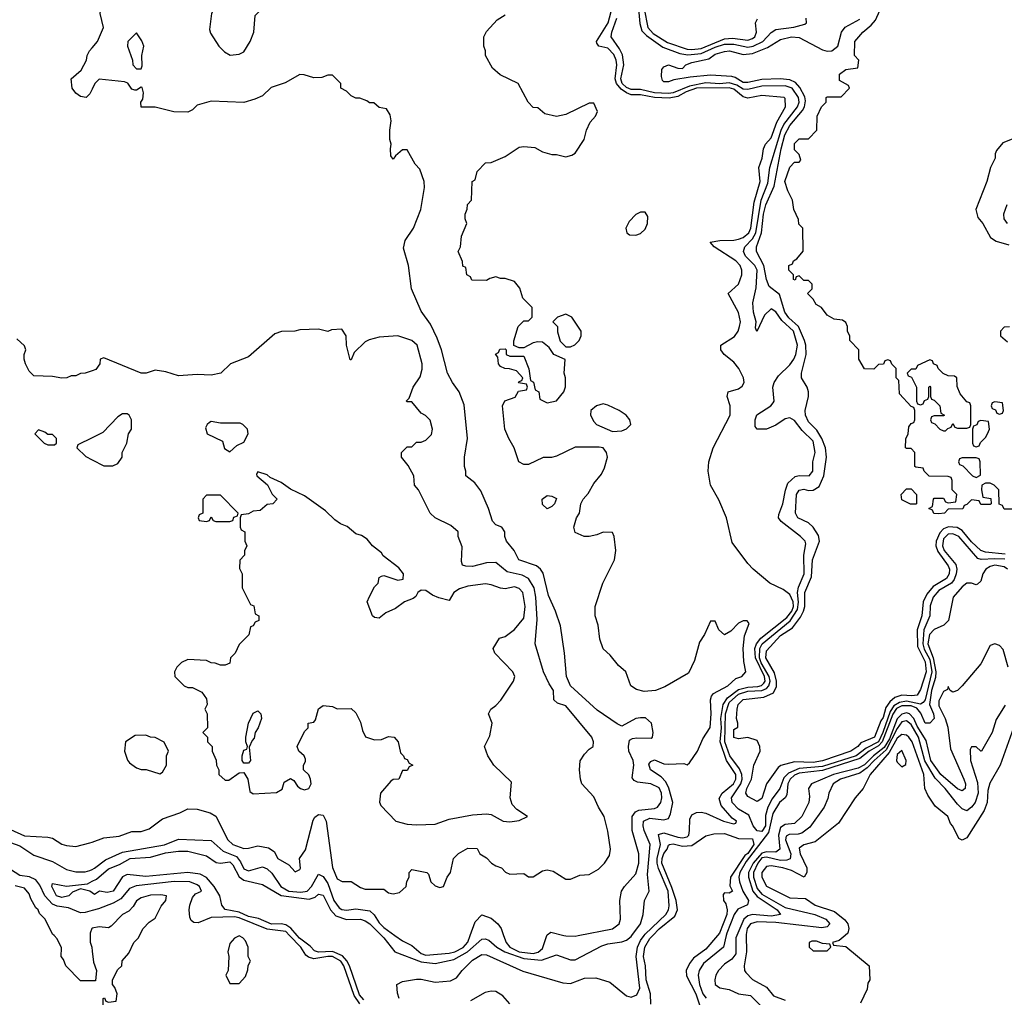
# Model space of a CAD drawing. Header units: inches. Extents: x 2380249 to 2585472, y 382747 to 546448.
# Tile 486 of 626: x 2529689 to 2533910, y 449735 to 453924. Entities that reach past the tile are written whole.
import ezdxf

# ---------------------------------------------------------------- set-up
doc = ezdxf.new("R2010")
doc.units = ezdxf.units.IN
doc.header["$MEASUREMENT"] = 0
for name, color, linetype in [('C5424', 7, 'Continuous'), ('C5425', 7, 'Continuous'), ('C5434', 7, 'Continuous'), ('C5435', 7, 'Continuous')]:
    doc.layers.add(name, color=color, linetype=linetype)

msp = doc.modelspace()

# ---------------------------------------------------------------- linework, layer by layer
at = {"layer": 'C5424', "color": 4, "elevation": 32}
for points in [[(2530000, 449806), (2529950, 449806), (2529886, 449870), (2529876.4, 449896.4), (2529866, 449910), (2529867.3, 449947.3), (2529850, 449986), (2529836, 450000)], [(2529991, 450000), (2529991.1, 449971.1), (2529998, 449950), (2530000, 449932.6)]]:
    msp.add_lwpolyline(points, dxfattribs=at)
at = {"layer": 'C5425', "color": 4}
for points, elevation in [([(2530000, 453627), (2529990, 453606), (2529974, 453590), (2529950, 453595.3), (2529930, 453608.7), (2529914, 453630), (2529908.7, 453670), (2529952, 453708), (2529975.3, 453750), (2529978, 453770), (2529988, 453790), (2530000, 453804.1)], 28), ([(2530000, 452419.3), (2529970, 452408.7), (2529950, 452408), (2529930, 452398), (2529910, 452398), (2529891.1, 452388.9), (2529870, 452388), (2529830, 452395.3), (2529750, 452398), (2529730, 452418), (2529714, 452450), (2529708, 452470), (2529708, 452490), (2529715.3, 452510), (2529710, 452526), (2529676.4, 452556.4)], 32), ([(2530000, 452132.3), (2529938, 452102), (2529934, 452090), (2529971.6, 452051.6), (2530000, 452037.3)], 36), ([(2529650, 450453.4), (2529710, 450426.4), (2529810, 450421), (2529830, 450416), (2529870, 450391.3), (2529890, 450384.7), (2529930, 450381), (2529990, 450396), (2530000, 450399.7)], 32), ([(2529630, 450404.9), (2529690, 450383.9), (2529750, 450343.6), (2529830, 450316.5), (2529890, 450282.3), (2529930, 450272.8), (2529970, 450272.8), (2529990, 450277.8), (2530000, 450282.8)], 28), ([(2530000, 450106.7), (2529970, 450098.3), (2529950, 450097.4), (2529898.2, 450118.2), (2529850, 450125), (2529830, 450133.8), (2529795.8, 450170), (2529775.1, 450215.1), (2529757.8, 450237.8), (2529730.6, 450250.6), (2529690, 450257.3), (2529650, 450281.8)], 28), ([(2529836, 450000), (2529830, 450006), (2529798, 450070), (2529774, 450094), (2529768, 450110), (2529758, 450118), (2529736, 450156), (2529730, 450178), (2529710, 450202), (2529670, 450212.3)], 32), ([(2530000, 450182.1), (2529989.3, 450189.3), (2529950, 450199), (2529915.2, 450184.8), (2529898.8, 450170), (2529870, 450162), (2529846, 450170), (2529826.6, 450210), (2529830, 450222), (2529890, 450210.4), (2529979.3, 450220.7), (2530000, 450231.7)], 24), ([(2530000, 450030.4), (2529998, 450030), (2529991, 450010), (2529991, 450000)], 32)]:
    msp.add_lwpolyline(points, dxfattribs=dict(at, elevation=elevation))
at = {"layer": 'C5425', "color": 4, "elevation": 36}
msp.add_lwpolyline([(2529770, 452166), (2529754, 452150), (2529794, 452110), (2529810, 452102), (2529830, 452102), (2529838, 452102), (2529846, 452110), (2529846, 452130), (2529830, 452146), (2529810, 452146), (2529796.4, 452156.4)], close=True, dxfattribs=at)
at = {"layer": 'C5434', "color": 4}
for points, elevation in [([(2530000, 449614), (2530050, 449614), (2530062, 449618), (2530066, 449630), (2530066, 449670), (2530062, 449682), (2530046, 449690), (2530046, 449730), (2530052.7, 449732.7), (2530058, 449718), (2530070, 449714), (2530102, 449718), (2530106, 449750), (2530096.4, 449776.4), (2530086, 449790), (2530086, 449810), (2530110, 449854), (2530126, 449870), (2530128.4, 449891.6), (2530156.4, 449923.6), (2530178, 449970), (2530198, 449990), (2530203, 450000)], 32), ([(2531147.1, 449707.1), (2531123, 449743), (2531077.7, 449870), (2531065.3, 449890), (2531030, 449909), (2531010, 449909.8), (2530950, 449899.8), (2530926.9, 449906.9), (2530915.8, 449915.8), (2530894.7, 449950), (2530846.1, 450000)], 28), ([(2531164.5, 449724.5), (2531145.3, 449745.3), (2531102.7, 449870), (2531091.7, 449891.7), (2531072.3, 449912.3), (2531030, 449930.9), (2530970, 449928.6), (2530953.3, 449933.3), (2530934, 449954), (2530888.8, 449988.8), (2530878.9, 450000)], 24), ([(2531239.2, 450000), (2531249.2, 449990), (2531297.6, 449930), (2531410, 449886.2), (2531470, 449878.9), (2531550, 449896.1), (2531608.9, 449930), (2531670, 449984.4), (2531684.9, 449984.9), (2531699.5, 449979.5), (2531734.3, 449950), (2531769, 449930), (2531850, 449900.9), (2531925.9, 449894.1), (2531990, 449916.3), (2532050, 449894.9), (2532070, 449894.9), (2532184.9, 449955.1), (2532210, 449963.6), (2532270, 449971.8), (2532290, 449979.6), (2532310, 449995.3), (2532313.4, 450000)], 24), ([(2531297.3, 450000), (2531330, 449976.3), (2531370, 449957.1), (2531410, 449922.4), (2531430, 449915.6), (2531530, 449924.2), (2531554.5, 449930), (2531590, 449948.4), (2531610, 449970.6), (2531620.6, 450000)], 28), ([(2531315.3, 449730), (2531308, 449752), (2531306, 449790), (2531330, 449802.8), (2531390, 449811.8), (2531410, 449812.9), (2531470, 449799.5), (2531535.4, 449804.6), (2531561.4, 449818.6), (2531585.7, 449850), (2531630, 449893.4), (2531670, 449917.5), (2531690, 449917.1), (2531846.3, 449846.3), (2532016.7, 449796.7), (2532050, 449794.2), (2532110, 449816.6), (2532158.6, 449818.6), (2532219.1, 449799.1), (2532290, 449741.5), (2532310, 449735.6), (2532334.4, 449745.6), (2532346.7, 449773.3), (2532331.2, 449910), (2532337.4, 449950), (2532350, 449978.2), (2532366.4, 450000)], 16), ([(2531763.3, 450000), (2531774, 449970), (2531790.4, 449950), (2531830.6, 449930), (2531890, 449922.3), (2531912, 449928), (2531930, 449944.4), (2531949, 450000)], 28), ([(2532021.9, 450000), (2532030, 449998), (2532070, 449997.3), (2532083.7, 450000)], 28), ([(2532394, 449706), (2532393.3, 449750), (2532375, 449810), (2532371.1, 449870), (2532362.8, 449910), (2532368.9, 449950), (2532390, 449986.4), (2532402.8, 450000)], 12), ([(2532680.2, 450000), (2532630, 449940.5), (2532578.2, 449901.8), (2532560.7, 449879.3), (2532546.4, 449850), (2532547.3, 449827.3), (2532587.6, 449750), (2532602.8, 449702.8)], 12), ([(2532718, 450000), (2532706, 449950), (2532620.8, 449879.2), (2532601.8, 449850), (2532597.5, 449830), (2532603, 449790), (2532617.9, 449750), (2532631.6, 449731.6)], 16), ([(2532763.1, 450000), (2532758.8, 449990), (2532758.4, 449921.6), (2532741.6, 449898.4), (2532710, 449876.1), (2532685.3, 449850), (2532673.1, 449830), (2532669.2, 449810), (2532670.4, 449790), (2532690, 449774.6), (2532730, 449768.6), (2532770, 449750.2), (2532822.4, 449742.4), (2532874.9, 449690)], 24), ([(2532803.7, 450000), (2532804.9, 449930), (2532794.8, 449870), (2532796, 449850), (2532801.4, 449841.4), (2532830.7, 449810.7), (2532890, 449778), (2532920.7, 449740.7), (2532970, 449722)], 28), ([(2533227.3, 450000), (2533202, 449978), (2533174, 449970), (2533178, 449958), (2533230, 449952), (2533331.3, 449870), (2533334, 449810), (2533325.4, 449794.6), (2533322, 449770), (2533294, 449710)], 32), ([(2530000, 449932.6), (2530005.4, 449885.4), (2530018, 449850), (2530014, 449806), (2530000, 449806)], 32), ([(2531790, 449707.4), (2531760.4, 449740.4), (2531730, 449759.1), (2531710, 449761.3), (2531684, 449756), (2531621, 449719)], 16)]:
    msp.add_lwpolyline(points, dxfattribs=dict(at, elevation=elevation))
at = {"layer": 'C5434', "color": 4, "elevation": 32}
for points in [[(2530630, 449998), (2530610, 449988), (2530590, 449966), (2530581, 449930), (2530584.7, 449910), (2530582, 449850), (2530572, 449830), (2530590, 449794), (2530630, 449794), (2530656.4, 449823.6), (2530667.3, 449852.7), (2530668.4, 449871.6), (2530678, 449890), (2530668, 449910), (2530668, 449950), (2530656.4, 449976.4), (2530646, 449990)], [(2533084.7, 449975.3), (2533074, 449970), (2533074, 449950), (2533090, 449934), (2533150, 449934), (2533166, 449950), (2533162, 449962), (2533130, 449966), (2533105.4, 449974.6)]]:
    msp.add_lwpolyline(points, close=True, dxfattribs=at)
at = {"layer": 'C5435', "color": 4}
for points, elevation in [([(2530710, 454046), (2530690, 454046), (2530590, 453998), (2530554, 453990), (2530522, 453970), (2530511.3, 453950), (2530502, 453882), (2530506.4, 453866.4), (2530542, 453810), (2530566.4, 453786.4), (2530591.6, 453771.6), (2530630, 453776), (2530650, 453786), (2530677.2, 453830), (2530693.2, 453870), (2530698, 453942), (2530730, 453974), (2530738, 453990), (2530726, 454010), (2530722, 454042)], 28), ([(2530190, 453868), (2530152, 453830), (2530151.3, 453810), (2530172, 453750), (2530174, 453730), (2530190, 453714), (2530210, 453714), (2530214, 453726), (2530212.7, 453770), (2530221.2, 453810), (2530212.9, 453832.9)], 28), ([(2532370, 453099), (2532350, 453099), (2532330, 453089), (2532301.1, 453058.9), (2532286.8, 453030), (2532291.3, 453010), (2532302.5, 453002.5), (2532330, 453000.7), (2532350, 453007.7), (2532370, 453026), (2532380.9, 453050), (2532381.2, 453081.2)], 24), ([(2532030, 452662), (2531994, 452650), (2531974, 452630), (2531994, 452610), (2531994, 452586), (2532006.4, 452546.4), (2532030, 452522), (2532050, 452522), (2532068.9, 452531.1), (2532088, 452550), (2532095.3, 452570), (2532095.3, 452590), (2532055.3, 452650)], 24), ([(2533590, 452466), (2533538, 452442), (2533530, 452426), (2533510, 452426), (2533494, 452410), (2533498, 452398), (2533512.7, 452392.7), (2533534, 452350), (2533534, 452290), (2533538, 452278), (2533550, 452274), (2533562, 452278), (2533567.3, 452292.7), (2533582, 452298), (2533586, 452310), (2533586, 452350), (2533590, 452354), (2533594, 452350), (2533594, 452310), (2533598, 452298), (2533610, 452294), (2533634, 452270), (2533638, 452238), (2533654, 452230), (2533650, 452226), (2533610, 452226), (2533598, 452222), (2533594, 452210), (2533598, 452198), (2533612.7, 452192.7), (2533634, 452170), (2533650, 452162), (2533658, 452162), (2533667.3, 452172.7), (2533682, 452178), (2533690, 452194), (2533698, 452178), (2533710, 452174), (2533750, 452174), (2533762, 452178), (2533766, 452190), (2533766, 452270), (2533762, 452282), (2533750, 452286), (2533720.4, 452320.4), (2533707.3, 452352.7), (2533706, 452390), (2533696.4, 452396.4), (2533670, 452398), (2533647.3, 452407.3), (2533626, 452430), (2533622, 452442), (2533606, 452450), (2533602, 452462)], 4), ([(2532190, 452277.2), (2532162, 452270), (2532138, 452250), (2532136, 452230), (2532150, 452202), (2532162, 452190), (2532230, 452158.8), (2532270, 452162.8), (2532290, 452171.3), (2532308.7, 452190), (2532304, 452210), (2532289, 452230), (2532259, 452250), (2532210, 452272.7)], 24), ([(2533870, 452286), (2533858, 452282), (2533854, 452270), (2533858, 452258), (2533872.7, 452252.7), (2533878, 452238), (2533890, 452234), (2533902, 452238), (2533906, 452250), (2533902, 452282)], 4), ([(2530510, 452202), (2530502, 452198), (2530492, 452190), (2530484.7, 452175.3), (2530492, 452150), (2530558, 452118), (2530566.4, 452086.4), (2530590, 452072), (2530620.2, 452099.8), (2530650, 452114), (2530668, 452150), (2530666, 452170), (2530646, 452190), (2530634.6, 452194.6), (2530550, 452195.3)], 36), ([(2533810, 452206), (2533798, 452202), (2533792.7, 452187.3), (2533778, 452182), (2533774, 452170), (2533774, 452110), (2533778, 452098), (2533790, 452094), (2533802, 452098), (2533807.3, 452112.7), (2533830, 452134), (2533838, 452150), (2533846, 452170), (2533842, 452202)], 4), ([(2533790, 452046), (2533730, 452046), (2533718, 452042), (2533714, 452030), (2533718, 452018), (2533732.7, 452012.7), (2533774, 451970), (2533790, 451962), (2533807.3, 451972.7), (2533806, 452030), (2533802, 452042)], 4), ([(2530710, 451986), (2530703.6, 451976.4), (2530704.7, 451970), (2530751.1, 451931.1), (2530771, 451891), (2530792, 451870), (2530774, 451850), (2530750, 451846), (2530719.6, 451820.4), (2530690, 451818), (2530670, 451806), (2530638, 451802), (2530634, 451790), (2530634, 451750), (2530638, 451738), (2530654, 451730), (2530654, 451690), (2530662, 451670), (2530652.7, 451647.3), (2530652, 451630), (2530632, 451608), (2530631.6, 451571.6), (2530642, 451550), (2530642, 451490), (2530678, 451418), (2530692.7, 451412.7), (2530698, 451378), (2530714, 451370), (2530714, 451350), (2530698, 451342), (2530690, 451326), (2530678, 451322), (2530671.6, 451288.4), (2530630, 451246), (2530612, 451210), (2530592, 451190), (2530590, 451166), (2530570, 451158), (2530550, 451158), (2530527.3, 451167.3), (2530510, 451168), (2530490, 451178), (2530410, 451182), (2530382, 451170), (2530362, 451150), (2530352, 451130), (2530354, 451110), (2530394, 451070), (2530410, 451062), (2530430, 451062), (2530470, 451042), (2530490, 451014), (2530492, 450990), (2530482, 450970), (2530492, 450950), (2530494, 450890), (2530474, 450870), (2530494, 450850), (2530494, 450830), (2530514, 450810), (2530514, 450790), (2530531.6, 450751.6), (2530532, 450730), (2530542, 450710), (2530542, 450690), (2530570, 450664.7), (2530585.4, 450665.4), (2530630, 450696), (2530650, 450698), (2530667.3, 450670), (2530676, 450616), (2530690, 450606), (2530790, 450612), (2530813.6, 450626.4), (2530823.1, 450656.9), (2530850, 450672), (2530863.6, 450663.6), (2530879.8, 450639.8), (2530892, 450630), (2530910, 450624), (2530928, 450630), (2530939, 450650), (2530935.3, 450670), (2530928.4, 450688.4), (2530906, 450710), (2530906, 450730), (2530914.6, 450745.4), (2530914.6, 450754.6), (2530908, 450770), (2530886, 450790), (2530878, 450810), (2530910, 450874), (2530926, 450890), (2530926, 450910), (2530950, 450914), (2530956.4, 450923.6), (2530969.1, 450970.9), (2530990, 450984.7), (2531030, 450981), (2531050, 450971.3), (2531110, 450972), (2531130, 450954), (2531150, 450914), (2531158, 450878), (2531171.6, 450851.6), (2531210, 450838), (2531240.4, 450839.6), (2531270, 450852), (2531294, 450850), (2531312, 450830), (2531322, 450782), (2531334, 450770), (2531338, 450758), (2531350, 450754), (2531358, 450738), (2531374, 450730), (2531358, 450722), (2531350, 450706), (2531330, 450706), (2531314, 450670), (2531290, 450668), (2531279.6, 450660.4), (2531236, 450610), (2531231.1, 450571.1), (2531236.9, 450556.9), (2531302, 450490), (2531350, 450477.3), (2531390, 450474), (2531470, 450476.3), (2531530, 450498), (2531630, 450516.3), (2531690, 450521), (2531710, 450518), (2531762, 450490), (2531790, 450487.3), (2531830, 450492), (2531866, 450510), (2531819.5, 450539.5), (2531800.5, 450560.5), (2531791.8, 450590), (2531797.2, 450657.2), (2531722, 450730), (2531695.3, 450770), (2531682, 450810), (2531704.7, 450855.3), (2531714, 450910), (2531698, 450950), (2531708.7, 450970), (2531730, 450984.7), (2531751.9, 451008.1), (2531805.2, 451090), (2531812, 451110), (2531802.7, 451130), (2531726, 451210), (2531718, 451230), (2531746, 451274), (2531770, 451281), (2531810, 451310.7), (2531850, 451358.8), (2531856.4, 451410), (2531845.1, 451470), (2531830, 451487), (2531810, 451493.3), (2531770, 451485.6), (2531750, 451487.3), (2531710, 451502.7), (2531686.3, 451506.3), (2531610, 451496.2), (2531574.2, 451485.8), (2531550.4, 451469.6), (2531530, 451435.3), (2531486, 451446), (2531458, 451458), (2531430, 451478), (2531410, 451479.3), (2531396, 451470), (2531387.1, 451452.9), (2531376, 451444), (2531338, 451430), (2531299.8, 451400.2), (2531258, 451382), (2531230, 451359), (2531210, 451362), (2531202, 451370), (2531178, 451430), (2531188.4, 451451.6), (2531210, 451494), (2531226, 451510), (2531230, 451534), (2531240.4, 451539.6), (2531250, 451542), (2531310, 451522.8), (2531332.9, 451527.1), (2531334, 451550), (2531314.5, 451574.5), (2531246.8, 451626.8), (2531239.3, 451639.3), (2531202, 451670), (2531178, 451698), (2531154, 451714), (2531130, 451721.2), (2531092.7, 451752.7), (2531064.1, 451764.1), (2531040.2, 451780.2), (2530999.1, 451819.1), (2530910, 451883.7), (2530850, 451912.7), (2530810, 451941.2), (2530762, 451962), (2530750, 451974)], 36), ([(2533530, 451848), (2533508.4, 451848.4), (2533470, 451866), (2533468, 451890), (2533490, 451914), (2533510, 451914), (2533534, 451890), (2533534, 451850)], 4), ([(2530550, 451886), (2530490, 451886), (2530474, 451870), (2530474, 451810), (2530458, 451802), (2530454, 451790), (2530458, 451778), (2530490, 451774), (2530502, 451778), (2530510, 451794), (2530518, 451778), (2530530, 451774), (2530590, 451774), (2530602, 451778), (2530607.3, 451792.7), (2530622, 451798), (2530626, 451810)], 36), ([(2531950, 451828), (2531930, 451846), (2531928, 451870), (2531950, 451884.7), (2531970, 451882), (2531990, 451872), (2531982, 451850), (2531970, 451838)], 24), ([(2530650, 450738), (2530642, 450750), (2530642, 450770), (2530650, 450794), (2530662, 450798), (2530666, 450810), (2530658, 450830), (2530658, 450850), (2530669, 450910), (2530690, 450952), (2530710, 450962), (2530722, 450950), (2530724.7, 450930), (2530710.7, 450889.3), (2530698, 450870), (2530694.4, 450845.6), (2530684.7, 450835.3), (2530672.7, 450807.3), (2530678, 450750), (2530670, 450738)], 36), ([(2530230, 450858), (2530183.6, 450856.4), (2530142, 450830), (2530138, 450790), (2530150.9, 450750.9), (2530159.8, 450739.8), (2530190, 450718), (2530210, 450711.3), (2530231.1, 450711.1), (2530290, 450692), (2530300.4, 450699.6), (2530318, 450730), (2530318, 450770), (2530326, 450790), (2530308.4, 450828.4), (2530270, 450848), (2530248.9, 450848.9)], 36), ([(2533470, 450792.7), (2533450, 450775.3), (2533448, 450750), (2533450, 450742), (2533470, 450722), (2533488, 450732), (2533488.7, 450750)], 36)]:
    msp.add_lwpolyline(points, close=True, dxfattribs=dict(at, elevation=elevation))
for points, elevation in [([(2530000, 453804.1), (2530022, 453830), (2530048, 453890), (2530034, 453950), (2530037.2, 453970), (2530028, 453990), (2530000, 454003.5)], 28), ([(2532366.4, 450000), (2532370, 450004.8), (2532458.8, 450090), (2532470.7, 450110), (2532473.4, 450126.6), (2532468.2, 450190), (2532426.8, 450286.8), (2532421.4, 450310), (2532421.4, 450330), (2532436.3, 450390), (2532427.6, 450432.4), (2532450, 450440.2), (2532510, 450420.9), (2532530, 450417.5), (2532550, 450422.3), (2532556.8, 450430), (2532560.7, 450450), (2532561.5, 450498.5), (2532570, 450516.4), (2532590, 450527), (2532610, 450528.7), (2532630, 450523.7), (2532706, 450490), (2532750, 450478.8), (2532758.6, 450481.4), (2532761.2, 450490), (2532742.7, 450502.7), (2532696.8, 450556.8), (2532687.1, 450587.1), (2532701, 450610), (2532748.8, 450650), (2532758.8, 450670), (2532759, 450690), (2532719.3, 450750), (2532691.4, 450830), (2532697.1, 450890), (2532695.1, 450930), (2532704.7, 450990), (2532722.6, 451017.4), (2532770, 451053.3), (2532810, 451063.8), (2532853, 451067), (2532868.4, 451071.6), (2532878.5, 451081.5), (2532884.1, 451090), (2532881.2, 451110), (2532842.7, 451190), (2532841.1, 451230), (2532847.2, 451250), (2532865.8, 451274.2), (2532977.7, 451362.3), (2532998.8, 451390), (2533006.1, 451410), (2533004.9, 451430), (2532990, 451461.3), (2532962.2, 451482.2), (2532904.5, 451510), (2532832.7, 451570), (2532810, 451593.2), (2532743.3, 451683.3), (2532718.7, 451790), (2532685.9, 451865.9), (2532650, 451929), (2532640.5, 451990), (2532642.9, 452030), (2532661.6, 452090), (2532735.1, 452230), (2532735.1, 452270), (2532722, 452310), (2532726, 452330), (2532770, 452342.8), (2532786.3, 452353.7), (2532794.5, 452370), (2532792, 452390), (2532772, 452430), (2532750, 452456), (2532708.7, 452490), (2532694, 452510), (2532694, 452530), (2532753.6, 452566.4), (2532769.6, 452590), (2532775.4, 452610), (2532778.3, 452630), (2532770, 452669), (2532726, 452750), (2532770, 452791.3), (2532784.5, 452830), (2532785.1, 452850), (2532776.9, 452870), (2532759.6, 452890), (2532666, 452950), (2532648.7, 452970), (2532690, 452978), (2532750, 452979), (2532770, 452983.6), (2532790, 452990.2), (2532814.2, 453010), (2532823.2, 453030), (2532837.3, 453142.7), (2532863.5, 453230), (2532856.9, 453290), (2532871.3, 453330), (2532877, 453370), (2532886, 453390), (2532910, 453418), (2532934.6, 453485.4), (2532971.6, 453550), (2532970, 453586), (2532966, 453590), (2532870, 453599.6), (2532810, 453587.6), (2532790, 453593.1), (2532750, 453626), (2532730, 453632.5), (2532590, 453629.9), (2532545.6, 453614.4), (2532510, 453595.3), (2532472.5, 453587.5), (2532410, 453591.3), (2532350, 453602), (2532310, 453602), (2532290, 453609.9), (2532266.8, 453626.8), (2532247.6, 453650), (2532241.8, 453670), (2532248.4, 453730), (2532245.8, 453750), (2532235.5, 453775.5), (2532210, 453801.4), (2532171.3, 453811.3), (2532163.3, 453823.3), (2532162, 453830), (2532212.2, 453910), (2532242.8, 454030)], 16), ([(2532341.7, 453970), (2532347.5, 453907.5), (2532355.8, 453875.8), (2532376, 453856), (2532446.3, 453806.3), (2532518.5, 453778.5), (2532553.9, 453773.9), (2532610, 453779.6), (2532670, 453806.5), (2532710, 453818.9), (2532750, 453818.9), (2532810, 453805.6), (2532833, 453810), (2532874.7, 453830), (2532910, 453868.8), (2532930, 453881.5), (2533007.8, 453892.2), (2533055.1, 453904.9), (2533062, 453910), (2533061.2, 453930)], 12), ([(2532366.2, 453970), (2532381.2, 453890), (2532405.1, 453865.1), (2532466.1, 453826.1), (2532550, 453797.9), (2532570, 453795.7), (2532610, 453800.9), (2532710, 453842.5), (2532744.2, 453844.2), (2532810, 453836.9), (2532830, 453842.8), (2532840.5, 453850), (2532847.8, 453870), (2532842.9, 453910), (2532851.9, 453928.1)], 16), ([(2533950, 451826), (2533910, 451826), (2533902, 451842), (2533887.3, 451847.3), (2533886, 451910), (2533866, 451930), (2533850, 451938), (2533830, 451938), (2533814, 451930), (2533812, 451910), (2533818, 451878), (2533852.7, 451872.7), (2533854, 451850), (2533850, 451846), (2533810, 451846), (2533802, 451862), (2533770, 451866), (2533750, 451846), (2533738, 451842), (2533731.6, 451828.4), (2533670, 451826), (2533654, 451810), (2533630, 451806), (2533607.3, 451807.3), (2533602, 451822), (2533586, 451830), (2533602, 451838), (2533606, 451870), (2533610, 451874), (2533650, 451874), (2533658, 451858), (2533670, 451854), (2533702, 451858), (2533706, 451890), (2533686, 451910), (2533686, 451950), (2533682, 451962), (2533670, 451966), (2533588.4, 451968.4), (2533566, 451990), (2533562, 452002), (2533530, 452006), (2533526, 452010), (2533526, 452070), (2533510, 452086), (2533490, 452086), (2533486, 452090), (2533487.3, 452127.3), (2533498, 452150), (2533500.4, 452179.6), (2533510, 452194), (2533522, 452198), (2533526, 452210), (2533526, 452250), (2533522, 452262), (2533510, 452266), (2533460.4, 452320.4), (2533458, 452378), (2533446, 452390), (2533446, 452430), (2533427.3, 452447.3), (2533422, 452462), (2533410, 452466), (2533398, 452462), (2533392.7, 452447.3), (2533370, 452446), (2533350, 452426), (2533310, 452428), (2533286, 452470), (2533286, 452510), (2533248, 452550), (2533247.3, 452567.3), (2533238, 452590), (2533238, 452610), (2533230, 452626), (2533216.4, 452636.4), (2533180.4, 452640.4), (2533150, 452658), (2533126, 452690), (2533103.1, 452703.1), (2533090, 452726), (2533066, 452750), (2533086, 452770), (2533086, 452790), (2533070, 452806), (2533050, 452806), (2533030, 452826), (2533018, 452822), (2533012.7, 452807.3), (2533006, 452810), (2533006, 452830), (2532986, 452850), (2532986, 452870), (2533002, 452878), (2533006, 452890), (2533020.4, 452899.6), (2533047.3, 452932.7), (2533046, 453030), (2533028.4, 453048.4), (2533027.3, 453067.3), (2533008, 453110), (2533002, 453150), (2532982, 453190), (2532969.7, 453230), (2532990, 453292), (2533010, 453314), (2533030, 453314), (2533038, 453322), (2533030, 453346), (2533010, 453366), (2533010, 453394), (2533030, 453414), (2533070, 453414), (2533106, 453450), (2533108, 453510), (2533126, 453550), (2533146, 453570), (2533146, 453590), (2533150, 453594), (2533210, 453594), (2533246, 453630), (2533242, 453642), (2533204, 453664), (2533204, 453690), (2533230, 453711.3), (2533282, 453718), (2533286, 453750), (2533268, 453770), (2533269.2, 453830), (2533304, 453870), (2533339.7, 453900.3), (2533357.4, 453922.6), (2533376.2, 453963.8)], 4), ([(2532313.4, 450000), (2532349.8, 450050), (2532361.7, 450090), (2532367.3, 450150), (2532387, 450190), (2532380.6, 450260.6), (2532391.7, 450390), (2532366.2, 450450), (2532361, 450470), (2532363.5, 450490), (2532390, 450501.7), (2532450, 450495.3), (2532470, 450500.5), (2532479.5, 450520.5), (2532488.7, 450570), (2532471.2, 450631.2), (2532458.4, 450658.4), (2532439.4, 450679.4), (2532392.7, 450710), (2532386.6, 450733.4), (2532394.8, 450745.2), (2532410, 450752.2), (2532450, 450735.8), (2532470, 450733.7), (2532536.3, 450736.3), (2532550, 450731.3), (2532560.2, 450739.8), (2532594, 450790), (2532617.2, 450842.8), (2532649, 450891), (2532653.8, 450950), (2532651, 451009), (2532655.1, 451024.9), (2532663.7, 451036.3), (2532724.2, 451070), (2532759.5, 451100.5), (2532784, 451110), (2532801.2, 451130), (2532793.4, 451173.4), (2532790.8, 451230), (2532796.6, 451283.4), (2532816.4, 451336.4), (2532807.3, 451347.3), (2532790, 451348), (2532770, 451338), (2532736.9, 451303.1), (2532710, 451288), (2532686, 451310), (2532670, 451346), (2532650, 451346), (2532624.7, 451290), (2532603.5, 451256.5), (2532582, 451178), (2532556, 451124), (2532454.8, 451065.2), (2532414, 451050), (2532365.6, 451045.6), (2532333.6, 451053.6), (2532309.4, 451069.4), (2532288, 451130), (2532256.4, 451156.4), (2532220.4, 451200.4), (2532190, 451228), (2532175.3, 451270), (2532168.7, 451330), (2532155.3, 451370), (2532155.3, 451410), (2532188.7, 451510), (2532239, 451610), (2532244, 451650), (2532238, 451710), (2532230, 451726), (2532190, 451728), (2532163.6, 451716.4), (2532130, 451708.7), (2532108.9, 451708.9), (2532070, 451726), (2532064, 451750), (2532075.3, 451790), (2532089, 451810), (2532094, 451850), (2532104, 451870), (2532126.6, 451893.4), (2532150, 451936), (2532183.7, 451976.3), (2532196.6, 452003.4), (2532209.3, 452050), (2532205.2, 452070), (2532190, 452089), (2532172.9, 452092.9), (2532070, 452092.7), (2531990, 452054), (2531968.4, 452048.4), (2531932.7, 452047.3), (2531870, 452018), (2531850, 452018), (2531829, 452029), (2531808.7, 452090), (2531785.2, 452130), (2531769, 452170), (2531759, 452270), (2531769.2, 452290.8), (2531813.6, 452306.4), (2531827.3, 452332.7), (2531862, 452338), (2531866, 452350), (2531862, 452362), (2531827.3, 452367.3), (2531830, 452374), (2531842, 452378), (2531846, 452390), (2531819, 452419), (2531788.4, 452428.4), (2531768.9, 452428.9), (2531750, 452438), (2531742, 452450), (2531738, 452478), (2531728.7, 452491.3), (2531742, 452498), (2531747.3, 452512.7), (2531770, 452514), (2531774, 452510), (2531774, 452490), (2531790, 452482), (2531850, 452482), (2531872, 452428), (2531878, 452378), (2531891.3, 452371.3), (2531898, 452338), (2531914, 452330), (2531918, 452298), (2531950, 452282), (2531990, 452291), (2532021.2, 452330), (2532029.3, 452350.7), (2532029.3, 452390), (2532023.7, 452410), (2532028, 452468), (2531978, 452490), (2531959.3, 452519.3), (2531930, 452542), (2531910, 452544), (2531890, 452539), (2531850, 452518), (2531830, 452518), (2531807.3, 452527.3), (2531807.3, 452547.3), (2531826, 452610), (2531850, 452634), (2531870, 452634), (2531886, 452650), (2531886, 452690), (2531846, 452730), (2531832.9, 452772.9), (2531810, 452802), (2531770, 452815.3), (2531750, 452815.3), (2531730, 452822), (2531704.7, 452815.3), (2531690, 452806), (2531627.3, 452807.3), (2531622, 452822), (2531606, 452830), (2531602, 452862), (2531588.4, 452868.4), (2531587.3, 452887.3), (2531568, 452930), (2531578, 452950), (2531583.1, 452996.9), (2531606, 453050), (2531598, 453070), (2531598, 453090), (2531607.3, 453112.7), (2531608.4, 453131.6), (2531626, 453150), (2531628, 453230), (2531642, 453238), (2531650, 453274), (2531686, 453310), (2531710, 453312), (2531770, 453338), (2531830, 453378), (2531850, 453381), (2531896.9, 453376.9), (2531930, 453358), (2531970, 453346), (2531990, 453346), (2532030, 453336), (2532056.5, 453343.5), (2532070, 453352), (2532108.7, 453410), (2532119, 453450), (2532134.6, 453485.4), (2532158, 453510), (2532166, 453530), (2532150, 453566), (2532130, 453566), (2532030, 453518), (2531990, 453508.7), (2531940.4, 453520.4), (2531910, 453546), (2531890, 453548), (2531868, 453570), (2531826, 453650), (2531748, 453688), (2531716.4, 453716.4), (2531686, 453770), (2531686, 453790), (2531678, 453810), (2531678, 453850), (2531690, 453874), (2531736.4, 453923.6), (2531770, 453944.7)], 24), ([(2533911.7, 451611.7), (2533870, 451614.3), (2533810.7, 451610.7), (2533795.8, 451615.8), (2533715.3, 451710), (2533690, 451721.5), (2533670, 451719.8), (2533650, 451699.7), (2533645, 451670), (2533652.6, 451650), (2533701.8, 451590), (2533705.9, 451570), (2533703.7, 451550), (2533694.8, 451525.2), (2533683.2, 451510), (2533630, 451477.7), (2533604.3, 451450), (2533592.5, 451412.5), (2533591, 451369), (2533564.8, 451310), (2533560.9, 451250), (2533567, 451227), (2533590, 451181.7), (2533599.6, 451130), (2533570, 451009.6), (2533562.2, 450997.8), (2533550, 450991.6), (2533490, 451003.4), (2533461.3, 450998.7), (2533436.8, 450983.2), (2533420.4, 450959.6), (2533389.3, 450869.3), (2533370.1, 450830), (2533318, 450802), (2533274.4, 450770), (2533130, 450723.4), (2533030, 450714.9), (2532984.5, 450695.5), (2532964.6, 450675.4), (2532947.9, 450630), (2532914.6, 450585.4), (2532896.8, 450550), (2532886.8, 450513.2), (2532886.8, 450470), (2532870, 450445.8), (2532850, 450447.8), (2532833.6, 450470), (2532815, 450515), (2532770, 450540.4), (2532742.6, 450570), (2532740.5, 450590), (2532780.2, 450650), (2532785.9, 450670), (2532784.5, 450690), (2532774.1, 450714.1), (2532733.7, 450770), (2532711.3, 450830), (2532714.3, 450950), (2532730, 450998.5), (2532770, 451034.4), (2532810, 451046.2), (2532870, 451050.1), (2532890, 451058.3), (2532900.9, 451070), (2532906.2, 451090), (2532901.7, 451110), (2532868.2, 451168.2), (2532860.6, 451190), (2532861.6, 451230), (2532872.4, 451250), (2532991.6, 451348.4), (2533023.7, 451396.3), (2533028.2, 451428.2), (2533022.9, 451470), (2533027.7, 451492.3), (2533052.4, 451550), (2533050.8, 451629.2), (2533058.4, 451678.4), (2533056, 451690), (2533036, 451710), (2532954, 451774), (2532942, 451790), (2532943.1, 451803.1), (2532960.5, 451850), (2532971.9, 451908.1), (2532982.5, 451937.5), (2533013.9, 451966.1), (2533030, 451970.6), (2533074, 451970), (2533089.2, 451990), (2533089.3, 452030), (2533098.7, 452070), (2533090, 452118), (2533043.8, 452163.8), (2533010, 452206.6), (2532990, 452217.2), (2532970, 452213.2), (2532930, 452186.6), (2532890, 452169.3), (2532850, 452169), (2532841.2, 452181.2), (2532841.2, 452210), (2532849.4, 452230.6), (2532909, 452270), (2532918.4, 452281.6), (2532922.7, 452290), (2532917, 452350), (2532923.7, 452370), (2532942, 452398), (2532990, 452444.9), (2533007.6, 452470), (2533016.9, 452490), (2533023.1, 452530), (2533006.9, 452590), (2532955.5, 452635.5), (2532930, 452672), (2532910, 452685.2), (2532882, 452658), (2532848.4, 452588.4), (2532844, 452604), (2532846, 452630), (2532834.5, 452670), (2532831.8, 452710), (2532845.7, 452774.3), (2532849.8, 452850), (2532840.4, 452870), (2532801.1, 452910), (2532791.3, 452930), (2532798, 452950), (2532830, 452984.7), (2532844.1, 453010), (2532867.3, 453150), (2532896.7, 453223.3), (2532904.4, 453290), (2532952.8, 453450), (2532964.8, 453475.2), (2533023.7, 453550), (2533031.2, 453570), (2533028.1, 453590), (2533000.9, 453630), (2532970, 453640.9), (2532870, 453639.2), (2532810, 453624.3), (2532790, 453626), (2532763.6, 453643.6), (2532730, 453653.5), (2532690.5, 453649.5), (2532630, 453653.1), (2532560.6, 453639.4), (2532490.3, 453610), (2532470, 453607.8), (2532410, 453610.5), (2532350, 453624.2), (2532310, 453624.2), (2532290, 453633), (2532271.6, 453650), (2532266, 453670), (2532278.5, 453730), (2532272.9, 453772.9), (2532259.7, 453799.7), (2532224.4, 453850), (2532227, 453870), (2532249.1, 453930)], 12), ([(2533914.2, 451634.2), (2533830, 451642), (2533810, 451649.8), (2533770, 451686.8), (2533730, 451735.8), (2533707.4, 451747.4), (2533670.8, 451750.8), (2533650, 451742.5), (2533634.2, 451725.8), (2533618.3, 451690), (2533617.1, 451670), (2533625.1, 451645.1), (2533670, 451583.8), (2533675.2, 451570), (2533674, 451550), (2533662.3, 451530), (2533604.7, 451495.3), (2533577.9, 451462.1), (2533562.8, 451430), (2533556.5, 451370), (2533535.8, 451310), (2533538.4, 451238.4), (2533570, 451172.2), (2533575, 451130), (2533550, 451054), (2533536.4, 451030), (2533513.7, 451026.3), (2533470, 451029), (2533440.1, 451019.9), (2533418.6, 451001.4), (2533402.7, 450977.3), (2533390, 450934), (2533380, 450920), (2533353.6, 450850), (2533295.5, 450824.5), (2533282.4, 450810), (2533252.7, 450790), (2533130, 450747.6), (2533090, 450741.6), (2533010, 450744), (2532951.9, 450728.1), (2532940.3, 450719.7), (2532890.4, 450649.6), (2532870, 450587), (2532850, 450574.5), (2532810, 450595.1), (2532801.3, 450610), (2532806.2, 450630), (2532826.6, 450670), (2532836, 450730), (2532864, 450790), (2532862, 450810), (2532850, 450835.3), (2532810, 450848.7), (2532770, 450842), (2532750, 450848.7), (2532750, 450882), (2532767.3, 450892.7), (2532768, 450910), (2532762, 450930), (2532764, 450970), (2532769.4, 450990), (2532790, 451011.3), (2532879.5, 451020.5), (2532920.4, 451039.6), (2532933.6, 451066.4), (2532934, 451090), (2532925.2, 451125.2), (2532887.2, 451190), (2532890, 451219.1), (2532950, 451284.6), (2533002, 451318), (2533036.5, 451363.5), (2533049.8, 451390), (2533054.6, 451410), (2533054.2, 451470), (2533083.8, 451536.2), (2533088, 451610), (2533117.6, 451690), (2533113.7, 451713.7), (2533090, 451749.6), (2533070, 451767.6), (2533024.5, 451790), (2533015.1, 451810), (2533019.6, 451890), (2533030, 451907.3), (2533050, 451912), (2533070, 451906), (2533090, 451908.2), (2533115.8, 451924.2), (2533136.8, 451970), (2533147.7, 452050), (2533144.1, 452090), (2533127.9, 452130), (2533105.6, 452165.6), (2533070, 452200.5), (2533058, 452230), (2533056.8, 452250), (2533070.9, 452310), (2533070.9, 452330), (2533064.4, 452350), (2533040.5, 452390), (2533040.4, 452410), (2533060.3, 452490), (2533059.4, 452530), (2533053.5, 452550), (2533028.1, 452610), (2532986.4, 452646.4), (2532969, 452670), (2532946.1, 452746.1), (2532901.4, 452781.4), (2532891, 452810), (2532879.3, 452870), (2532847.1, 452930), (2532847.6, 452950), (2532869.4, 453010.6), (2532878, 453090), (2532886.9, 453130), (2532922.9, 453210), (2532952.9, 453370), (2532968.8, 453430), (2532990.7, 453470), (2533045.3, 453534.7), (2533053.2, 453550), (2533057, 453577), (2533054.1, 453594.1), (2533034, 453634), (2533014.8, 453654.8), (2532990, 453666.2), (2532948.9, 453671.1), (2532870, 453668.3), (2532810, 453654.5), (2532790, 453655.3), (2532756.8, 453676.8), (2532741.2, 453681.2), (2532650, 453686.2), (2532562.5, 453677.5), (2532493.7, 453666.3), (2532470, 453658), (2532450, 453658), (2532444, 453664), (2532440.2, 453680.2), (2532442, 453710), (2532450, 453722), (2532470, 453730.8), (2532510, 453716), (2532530, 453714.8), (2532545.2, 453730), (2532570, 453741.3), (2532643.3, 453756.7), (2532670, 453775.8), (2532710, 453788.4), (2532732, 453790), (2532790, 453774.4), (2532830, 453779.2), (2532895.2, 453804.8), (2532950, 453839.5), (2532998, 453850), (2533030, 453847.8), (2533130, 453795.5), (2533150, 453789.1), (2533170, 453790.3), (2533196, 453810), (2533212.4, 453870), (2533227.6, 453892.4), (2533290, 453926.3)], 8), ([(2532083.7, 450000), (2532230, 450028.4), (2532259, 450050), (2532265.2, 450070), (2532261.2, 450150), (2532269.2, 450190), (2532281.2, 450210), (2532330, 450264), (2532343.5, 450310), (2532342.9, 450350), (2532315.1, 450450), (2532314.7, 450510), (2532329.4, 450530), (2532343.6, 450536.4), (2532410, 450543.7), (2532422.7, 450550), (2532438, 450570), (2532441.1, 450590), (2532439.7, 450610), (2532430, 450632.8), (2532394, 450650), (2532336.9, 450656.9), (2532323.3, 450663.3), (2532315.1, 450675.1), (2532321.6, 450730), (2532318.7, 450750), (2532300.5, 450790), (2532298.4, 450810), (2532303.2, 450836.8), (2532316, 450844), (2532334, 450846), (2532395.5, 450844.5), (2532402, 450850), (2532405.2, 450870), (2532397.2, 450910), (2532371.8, 450931.8), (2532350, 450932.3), (2532330, 450929.2), (2532270, 450897.2), (2532250, 450906), (2532165.2, 450965.2), (2532049.6, 451070), (2532032.3, 451110), (2532025.1, 451210), (2532006.8, 451326.8), (2531986, 451390), (2531956.3, 451456.3), (2531932.6, 451552.6), (2531922, 451570), (2531904, 451584), (2531829.2, 451610), (2531809.2, 451650), (2531775.3, 451690), (2531768.7, 451710), (2531768.7, 451730), (2531755.3, 451750), (2531730, 451759), (2531715.5, 451775.5), (2531699.3, 451830), (2531665.1, 451905.1), (2531639.5, 451939.5), (2531602, 451970), (2531602, 451990), (2531595.3, 452010), (2531595.3, 452050), (2531609.2, 452130), (2531594.2, 452274.2), (2531573.2, 452330), (2531544, 452370), (2531522.7, 452410), (2531497, 452510), (2531478.7, 452558.7), (2531450, 452619), (2531410, 452675.3), (2531369.2, 452770), (2531356, 452870), (2531334.6, 452945.4), (2531342, 452978), (2531377.2, 453030), (2531409.2, 453110), (2531424.7, 453204.7), (2531422.7, 453230), (2531404, 453284), (2531384.7, 453304.7), (2531350, 453366), (2531330, 453366), (2531299.6, 453340.4), (2531290, 453326), (2531280.4, 453340.4), (2531278, 453370), (2531282, 453390), (2531275.3, 453410), (2531275.3, 453450), (2531282, 453490), (2531276.4, 453516.4), (2531262, 453542), (2531230, 453548), (2531207.3, 453567.3), (2531188.4, 453568.4), (2531176.4, 453576.4), (2531147.3, 453587.3), (2531130, 453588), (2531110, 453598), (2531090, 453618), (2531066, 453630), (2531066, 453650), (2531030, 453686), (2531010, 453686), (2530983.6, 453676.4), (2530950, 453675.3), (2530908.4, 453688.4), (2530890, 453688.7), (2530826.4, 453653.6), (2530766.4, 453633.6), (2530730, 453598), (2530696.9, 453583.1), (2530650, 453568.7), (2530510, 453575.3), (2530450, 453558), (2530430, 453538), (2530410, 453528), (2530350, 453529), (2530270, 453548.7), (2530210, 453549), (2530208.7, 453570), (2530216.5, 453583.5), (2530219.3, 453610), (2530213.2, 453633.2), (2530210, 453635.3), (2530190, 453622), (2530182, 453622), (2530170, 453626), (2530152.7, 453652.7), (2530138, 453658), (2530030, 453669), (2530011, 453650), (2530000, 453627)], 28), ([(2533991.3, 453430), (2533904, 453396), (2533876.9, 453363.1), (2533871, 453349), (2533870.8, 453330), (2533851, 453290), (2533834.8, 453230), (2533787.3, 453110), (2533795.9, 453075.9), (2533817.3, 453050), (2533850.5, 452990.5), (2533875.5, 452975.5), (2533930, 452958.8)], 4), ([(2533921, 453130), (2533906, 453090), (2533907.3, 453070), (2533922.8, 453050)], 8), ([(2533932.7, 452607.3), (2533910, 452606), (2533894, 452590), (2533894, 452570), (2533923.6, 452543.6)], 4), ([(2530000, 450399.7), (2530050, 450418), (2530114.6, 450425.4), (2530170, 450444.7), (2530210, 450444.7), (2530243.1, 450456.9), (2530300.9, 450499.1), (2530375.1, 450524.9), (2530410, 450542.8), (2530450, 450540.7), (2530505.8, 450525.8), (2530530, 450510.7), (2530581, 450410), (2530602, 450390), (2530650, 450373), (2530670, 450373.4), (2530710, 450384), (2530755.5, 450375.5), (2530779.8, 450359.8), (2530796, 450330), (2530842.8, 450302.8), (2530870, 450272), (2530890, 450282), (2530892.5, 450287.5), (2530888, 450330), (2530914, 450366), (2530946.4, 450493.6), (2530953.9, 450506.1), (2530970, 450517.6), (2530990, 450514.9), (2531003.1, 450490), (2531030.5, 450290.5), (2531050, 450242), (2531071.6, 450231.6), (2531110, 450231), (2531150, 450204.7), (2531170, 450198), (2531250, 450198), (2531270, 450182), (2531290, 450178), (2531316.4, 450183.6), (2531346, 450210), (2531348.4, 450231.6), (2531358, 450250), (2531358, 450270), (2531370, 450282), (2531434, 450270), (2531442, 450262), (2531452, 450230), (2531470, 450212), (2531490, 450204.7), (2531506, 450210), (2531522, 450250), (2531535.3, 450270), (2531549, 450330), (2531570, 450351), (2531610, 450374), (2531650, 450372), (2531662, 450350), (2531690, 450332), (2531712, 450310), (2531730, 450298), (2531754, 450290), (2531771.6, 450271.6), (2531790, 450262), (2531850, 450264.7), (2531870, 450251.3), (2531890, 450251.3), (2531930, 450276), (2531950, 450281), (2531975.9, 450275.9), (2532030, 450241), (2532050, 450241), (2532090, 450258), (2532130, 450260.7), (2532170, 450284), (2532196, 450310), (2532218, 450342), (2532222, 450370), (2532210, 450446), (2532194, 450510), (2532169.5, 450549.5), (2532150, 450594), (2532099, 450650), (2532092.7, 450670), (2532089.3, 450710), (2532092.3, 450747.7), (2532110, 450776), (2532130, 450798), (2532148, 450810), (2532148.7, 450830), (2532142, 450850), (2532030, 450984), (2531994.6, 450994.6), (2531978, 451010), (2531977.2, 451050), (2531958, 451078), (2531934.5, 451130), (2531899.3, 451250), (2531906.9, 451353.1), (2531901, 451450), (2531894.3, 451490), (2531869.5, 451530), (2531843.5, 451543.5), (2531778, 451558), (2531730, 451598), (2531690, 451596.2), (2531630, 451580.5), (2531601.6, 451581.6), (2531586.8, 451586.8), (2531582.7, 451602.7), (2531585.2, 451665.2), (2531569, 451710), (2531568, 451730), (2531537.2, 451757.2), (2531469.6, 451789.6), (2531449, 451810), (2531398, 451910), (2531382, 451930), (2531378, 451970), (2531353.6, 452013.6), (2531326, 452050), (2531326, 452070), (2531350, 452094), (2531370, 452094), (2531390, 452114), (2531410, 452114), (2531430, 452122), (2531453.6, 452146.4), (2531458, 452170), (2531448.4, 452208.4), (2531428.4, 452228.4), (2531410, 452238), (2531370, 452286), (2531350, 452286), (2531346, 452290), (2531358, 452302), (2531375.3, 452350), (2531406.3, 452393.7), (2531414.2, 452425.8), (2531414.5, 452450), (2531392.7, 452530), (2531370, 452549), (2531310, 452569.2), (2531230, 452564), (2531187.5, 452552.5), (2531170, 452544), (2531122.8, 452497.2), (2531110, 452466), (2531106, 452466), (2531089.2, 452530), (2531088.7, 452568.7), (2531070, 452598), (2531025.4, 452594.6), (2531010, 452588), (2530970, 452598), (2530890, 452595.3), (2530868.9, 452588.9), (2530811.6, 452588.4), (2530782, 452578), (2530670, 452479), (2530592, 452450), (2530550.6, 452409.4), (2530510, 452401.2), (2530450, 452404), (2530370, 452398), (2530314.6, 452414.6), (2530270, 452422), (2530230.7, 452409.3), (2530210, 452409.3), (2530050, 452475.3), (2530034, 452470), (2530032, 452450), (2530015.3, 452424.7), (2530000, 452419.3)], 32), ([(2530000, 452037.3), (2530050, 452012), (2530088.4, 452011.6), (2530110, 452022), (2530128, 452050), (2530128, 452070), (2530148, 452110), (2530155.3, 452150), (2530168, 452170), (2530168, 452210), (2530158, 452230), (2530150, 452235.3), (2530130, 452235.3), (2530110, 452222), (2530045.4, 452154.6), (2530000, 452132.3)], 36), ([(2533923.6, 451570), (2533910, 451579.7), (2533870, 451586), (2533850, 451580.4), (2533830.5, 451570), (2533818, 451550), (2533810, 451518), (2533795.3, 451504.7), (2533790, 451502), (2533770, 451508.7), (2533750, 451508.7), (2533730, 451494), (2533691.3, 451450), (2533670.7, 451350), (2533650.7, 451330), (2533610, 451311.2), (2533589.4, 451290), (2533582, 451250), (2533605.5, 451190), (2533616.9, 451130), (2533614.3, 451105.7), (2533597.5, 451050), (2533588.9, 450990), (2533606.5, 450950), (2533610, 450929.7), (2533591, 450909), (2533570, 450909.9), (2533552.3, 450952.3), (2533534.3, 450974.3), (2533510, 450983.9), (2533470, 450983.6), (2533448.2, 450971.8), (2533431.5, 450948.5), (2533386.7, 450830), (2533370, 450812.5), (2533330.3, 450789.7), (2533290, 450757.4), (2533130, 450707.2), (2533030, 450695.8), (2533010, 450686.5), (2532991.6, 450670), (2532981.5, 450650), (2532977.3, 450602.7), (2532970.1, 450589.9), (2532946.7, 450570), (2532917.3, 450522.7), (2532899.5, 450440.5), (2532803.8, 450316.2), (2532775.6, 450270), (2532771.3, 450250), (2532775, 450230), (2532789.1, 450189.1), (2532813.8, 450150), (2532809.2, 450130.8), (2532767.9, 450112.1), (2532751.4, 450090), (2532720.4, 450010), (2532718, 450000)], 16), ([(2533926, 451150), (2533904.7, 451224.7), (2533890, 451242.7), (2533870, 451249.3), (2533850, 451242), (2533810, 451164), (2533730, 451069.2), (2533710, 451049), (2533690, 451042), (2533678, 451050), (2533670, 451066), (2533666.8, 451053.2), (2533650, 451045.2), (2533630, 451005.2), (2533630, 450983.1), (2533656.9, 450930), (2533667.3, 450892.7), (2533679.9, 450799.9), (2533735.8, 450670), (2533743, 450650), (2533742.8, 450630), (2533730, 450619.3), (2533710, 450627.6), (2533638.5, 450690), (2533594.8, 450750), (2533575.1, 450835.1), (2533536.3, 450896.3), (2533522.8, 450930), (2533504.2, 450950), (2533490, 450953.6), (2533470, 450948.5), (2533450, 450927.9), (2533417.2, 450842.8), (2533395.4, 450804.6), (2533348.6, 450770), (2533310, 450731.4), (2533283.3, 450716.7), (2533178, 450690), (2533084, 450650), (2533070.5, 450630), (2533074.6, 450594.6), (2533071.6, 450570), (2533042, 450510), (2533010, 450479.7), (2532970, 450474.8), (2532950, 450462.6), (2532941.2, 450430), (2532947, 450370), (2532930, 450357.2), (2532890, 450358.1), (2532870, 450352.8), (2532832.9, 450310), (2532813.6, 450270), (2532812.7, 450250), (2532831.3, 450190), (2532850, 450166.6), (2532936.1, 450110), (2532950.6, 450090), (2532910, 450082.3), (2532830, 450089.1), (2532810, 450083.2), (2532793.4, 450070), (2532763.1, 450000)], 24), ([(2533913.8, 450986.2), (2533875.5, 450924.5), (2533857.3, 450870), (2533812, 450790), (2533809, 450789), (2533790, 450808), (2533770, 450808), (2533764, 450796), (2533765.5, 450750), (2533795.1, 450655.1), (2533798.4, 450610), (2533785.7, 450570), (2533770, 450549.5), (2533750, 450534.5), (2533730, 450542.9), (2533710, 450563), (2533656.1, 450630), (2533613.5, 450673.5), (2533568.7, 450748.7), (2533541.9, 450850), (2533510, 450904), (2533490, 450919.7), (2533470, 450914.5), (2533450, 450886.4), (2533404.2, 450795.8), (2533351.6, 450750), (2533322.3, 450717.7), (2533290, 450694.7), (2533207.7, 450670), (2533176.3, 450650), (2533157.1, 450610), (2533153.8, 450586.2), (2533138, 450550), (2533075.8, 450464.2), (2533042, 450438), (2533026.9, 450433.1), (2532987.3, 450432.7), (2532974.4, 450425.6), (2532971.8, 450410), (2532995, 450350), (2532992.1, 450327.9), (2532977.8, 450322.2), (2532950, 450321.6), (2532890, 450335), (2532870, 450332), (2532853, 450310), (2532835, 450270), (2532834.8, 450250), (2532850, 450200.9), (2532870, 450177.1), (2532970, 450119.4), (2533098, 450090), (2533144.9, 450070), (2533162.4, 450050), (2533150, 450036.2), (2533127.7, 450032.3), (2532930, 450055.3), (2532850, 450058.8), (2532822.4, 450050), (2532808.1, 450030), (2532803.7, 450003.7), (2532803.7, 450000)], 28), ([(2533970.6, 450950), (2533892.4, 450730), (2533847.3, 450652.7), (2533839.6, 450620.4), (2533836, 450570), (2533824.2, 450535.8), (2533750, 450418), (2533730, 450408), (2533715.3, 450415.3), (2533690, 450468), (2533679, 450479), (2533668, 450510), (2533613.6, 450553.6), (2533581.5, 450601.5), (2533569.4, 450630), (2533564.4, 450690), (2533514.5, 450830), (2533500.7, 450850), (2533490, 450857.4), (2533470, 450861), (2533450, 450845.8), (2533416.3, 450783.7), (2533334.9, 450690), (2533305.5, 450630), (2533270, 450589.2), (2533198.8, 450481.2), (2533098.7, 450401.3), (2533050, 450387.8), (2533030, 450374.5), (2533034.9, 450350), (2533063.1, 450290), (2533064, 450270), (2533051.3, 450250), (2532998.3, 450278.3), (2532961.2, 450290), (2532910, 450298), (2532890, 450295.1), (2532870.4, 450270), (2532870.4, 450250), (2532890, 450210.6), (2532990, 450160.7), (2533058, 450158), (2533098.8, 450130), (2533182, 450102), (2533226.4, 450066.4), (2533239.1, 450050), (2533243, 450030), (2533238.8, 450010), (2533227.3, 450000)], 32), ([(2530000, 450282.8), (2530010, 450287.9), (2530056, 450324), (2530130, 450357.1), (2530310, 450387.7), (2530370, 450412.2), (2530510, 450407.2), (2530560.5, 450360.5), (2530617.6, 450337.6), (2530635.8, 450315.8), (2530650, 450285.3), (2530670, 450276), (2530730, 450294), (2530750, 450284.9), (2530770, 450266.4), (2530807.8, 450210), (2530842, 450190), (2530894.5, 450185.5), (2530920.7, 450190), (2530940.4, 450210), (2530970, 450263), (2530990, 450252.7), (2531010, 450222.4), (2531035.6, 450150), (2531058.8, 450118.8), (2531070, 450110.3), (2531090, 450107.9), (2531130, 450114.3), (2531190, 450105.7), (2531208.4, 450088.4), (2531230, 450053.7), (2531250, 450034.3), (2531297.3, 450000)], 28), ([(2532402.8, 450000), (2532430, 450028.8), (2532497.3, 450082.7), (2532508.7, 450110), (2532502.6, 450150), (2532485.2, 450205.2), (2532442.4, 450310), (2532442.8, 450330), (2532450, 450350.3), (2532464.2, 450370), (2532470, 450387.3), (2532475.3, 450390), (2532490, 450392.4), (2532530, 450382), (2532570, 450385.2), (2532630, 450427.3), (2532664.5, 450435.5), (2532710, 450437.3), (2532770, 450415.8), (2532830, 450414.4), (2532836.1, 450390), (2532810, 450350.9), (2532797.7, 450342.3), (2532735.6, 450250), (2532733, 450213), (2532744.7, 450190), (2532730, 450181.2), (2532710, 450182), (2532704.9, 450175.1), (2532706.4, 450150), (2532715.6, 450135.6), (2532721.5, 450110), (2532720.2, 450090), (2532688.7, 450010), (2532680.2, 450000)], 12), ([(2530000, 450231.7), (2530018.5, 450241.5), (2530070, 450285.3), (2530116.4, 450303.6), (2530162.7, 450330), (2530250, 450335.3), (2530313.6, 450353.6), (2530370, 450361.1), (2530410, 450360.8), (2530490, 450341.1), (2530531.7, 450311.7), (2530550, 450309.1), (2530590, 450315.8), (2530602.9, 450302.9), (2530630, 450251.6), (2530650, 450236.2), (2530730, 450217.6), (2530810, 450171.6), (2530930, 450154.7), (2530956.2, 450163.8), (2530970, 450176.4), (2530990, 450173), (2531021.2, 450110), (2531044.4, 450084.4), (2531090, 450067.6), (2531150, 450069.2), (2531170, 450062.4), (2531190, 450049.1), (2531239.2, 450000)], 24), ([(2530878.9, 450000), (2530851.2, 450031.2), (2530830, 450045.6), (2530810, 450049.9), (2530768.4, 450048.4), (2530713, 450073), (2530670, 450080.4), (2530630, 450100.2), (2530570, 450111.5), (2530555.4, 450130), (2530546.2, 450170), (2530522.4, 450210), (2530490, 450247.6), (2530462.1, 450262.1), (2530410, 450269), (2530230, 450252), (2530150, 450261.6), (2530128.9, 450251.1), (2530090, 450189.7), (2530064.4, 450184.4), (2530031, 450189), (2530010, 450175.3), (2530000, 450182.1)], 24), ([(2530846.1, 450000), (2530830, 450016.5), (2530750, 450026.6), (2530630, 450075.8), (2530610, 450080.2), (2530510, 450076), (2530453.4, 450053.4), (2530435.8, 450055.8), (2530424.4, 450064.4), (2530417.7, 450077.7), (2530415.8, 450110), (2530418, 450130), (2530430, 450162.8), (2530442.5, 450177.5), (2530468, 450190), (2530459, 450210), (2530450, 450216), (2530418, 450230), (2530350.7, 450230.7), (2530187.4, 450212.6), (2530159.7, 450200.3), (2530122.7, 450157.3), (2530090, 450137.7), (2530026, 450114), (2530000, 450106.7)], 28), ([(2530203, 450000), (2530218, 450030), (2530243.1, 450056.9), (2530270, 450074), (2530294.6, 450125.4), (2530315.3, 450150), (2530318, 450170), (2530294, 450174), (2530250, 450172), (2530210, 450161.2), (2530190, 450148.7), (2530175.9, 450124.1), (2530156.7, 450103.3), (2530130, 450089.3), (2530081.1, 450038.9), (2530070, 450032.7), (2530030, 450037), (2530000, 450030.4)], 32), ([(2531620.6, 450000), (2531641.7, 450058.3), (2531670, 450087.7), (2531710, 450074.4), (2531738, 450050), (2531752.7, 450030), (2531763.3, 450000)], 28), ([(2531949, 450000), (2531950, 450002.8), (2531966.2, 450013.8), (2532021.9, 450000)], 28)]:
    msp.add_lwpolyline(points, dxfattribs=dict(at, elevation=elevation))

doc.saveas('drawing.dxf')
